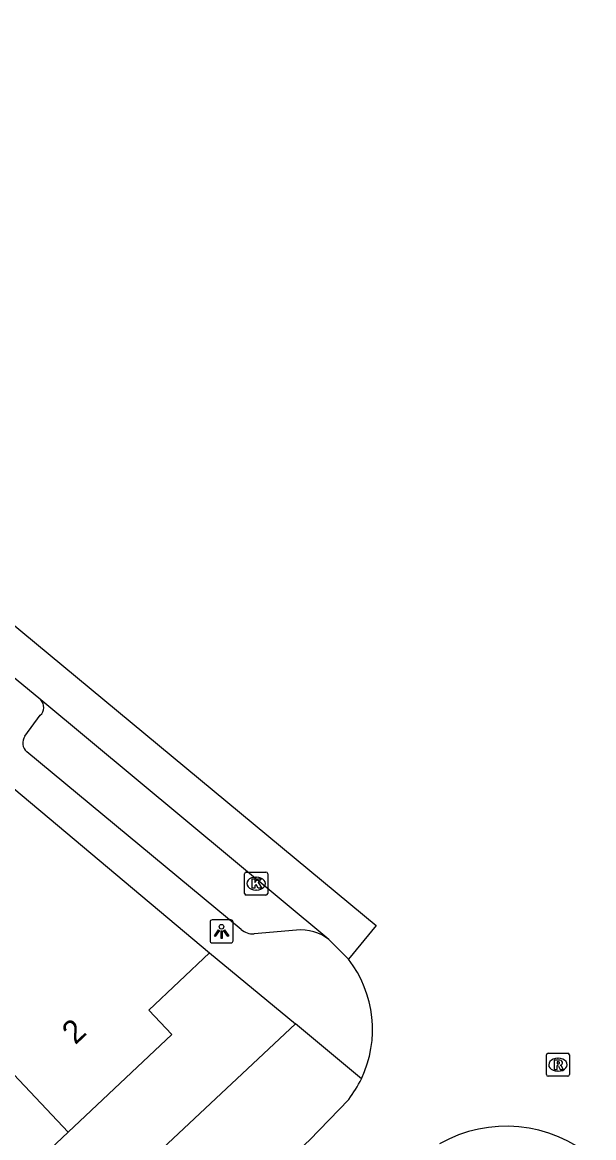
# Model space of a CAD drawing. Extents: x 161882 to 162509, y 381687 to 382379.
# Drawn here: x 162423.32 to 162448.08, y 381877.64 to 381925.97 of the extents above; entities that cross this region are included whole.
import ezdxf

# ---------------------------------------------------------------- set-up
doc = ezdxf.new("R2010")
doc.units = 0
for name, color, linetype in [('IMGEO_Kolk', 7, 'Continuous'), ('IMGEO_Lichtpunt', 7, 'Continuous'), ('IMGEO_Muur', 7, 'Continuous'), ('IMGEO_Pand', 7, 'Continuous'), ('IMGEO_Pand_nummerreeks', 7, 'Continuous'), ('IMGEO_Rijbaan_lokaal_gesloten', 7, 'Continuous'), ('IMGEO_Rijbaan_lokaal_open', 7, 'Continuous'), ('IMGEO_Rioolput', 7, 'Continuous'), ('IMGEO_Voetpad_open', 7, 'Continuous')]:
    doc.layers.add(name, color=color, linetype=linetype)

msp = doc.modelspace()

# ---------------------------------------------------------------- linework, layer by layer
at = {"layer": 'IMGEO_Kolk'}
for p, q in [((162432.952, 381888.222), (162432.952, 381889.074)), ((162433.027, 381889.148), (162433.879, 381889.148)), ((162433.44, 381888.928), (162433.465, 381888.928)), ((162433.953, 381889.074), (162433.953, 381888.222)), ((162433.463, 381888.368), (162433.438, 381888.368)), ((162433.879, 381888.148), (162433.027, 381888.148))]:
    msp.add_line(p, q, dxfattribs=at)
for points in [[(162432.952, 381888.222), (162432.952, 381889.074)], [(162433.027, 381889.148), (162433.879, 381889.148)], [(162433.273, 381888.848), (162433.396, 381888.848), (162433.396, 381888.697), (162433.526, 381888.848), (162433.69, 381888.848), (162433.544, 381888.697), (162433.697, 381888.448), (162433.545, 381888.448), (162433.46, 381888.612), (162433.396, 381888.545), (162433.396, 381888.448), (162433.273, 381888.448), (162433.273, 381888.848)], [(162433.953, 381889.074), (162433.953, 381888.222)], [(162433.879, 381888.148), (162433.027, 381888.148)]]:
    msp.add_lwpolyline(points, dxfattribs=at)
for centre, start, end in [((162433.029, 381889.072), 91.552, 178.448), ((162433.029, 381889.072), 91.552, 178.448), ((162433.877, 381889.072), 1.552, 88.448), ((162433.877, 381889.072), 1.552, 88.448), ((162433.029, 381888.224), 181.552, 268.448), ((162433.029, 381888.224), 181.552, 268.448), ((162433.877, 381888.224), 271.552, 358.448), ((162433.877, 381888.224), 271.552, 358.448)]:
    msp.add_arc(centre, 0.0765, start, end, dxfattribs=at)
for centre, major_axis, ratio, start_param, end_param in [((162433.439, 381888.648), (-0.387, 0.002), 0.722429, 4.712389, 7.853982), ((162433.464, 381888.648), (-0.39, 0.002), 0.717154, 1.570796, 4.712389)]:
    msp.add_ellipse(centre, major_axis=major_axis, ratio=ratio, start_param=start_param, end_param=end_param, dxfattribs=at)
at = {"layer": 'IMGEO_Lichtpunt'}
for p, q in [((162431.454, 381886.981), (162431.454, 381886.174)), ((162431.454, 381886.981), (162431.454, 381886.174)), ((162432.356, 381887.076), (162431.548, 381887.076)), ((162432.356, 381887.076), (162431.548, 381887.076)), ((162432.45, 381886.174), (162432.45, 381886.981)), ((162432.45, 381886.174), (162432.45, 381886.981)), ((162431.548, 381886.08), (162432.356, 381886.08)), ((162431.548, 381886.08), (162432.356, 381886.08))]:
    msp.add_line(p, q, dxfattribs=at)
for points in [[(162431.828, 381886.645), (162431.867, 381886.617), (162431.679, 381886.355), (162431.641, 381886.382), (162431.828, 381886.645)], [(162431.93, 381886.597), (162431.977, 381886.597), (162431.977, 381886.275), (162431.93, 381886.275), (162431.93, 381886.597)], [(162432.04, 381886.617), (162432.078, 381886.644), (162432.265, 381886.382), (162432.226, 381886.354), (162432.04, 381886.617)]]:
    msp.add_lwpolyline(points, dxfattribs=at)
msp.add_circle((162431.953, 381886.779), 0.0994, dxfattribs=at)
for centre, start, end in [((162431.548, 381886.981), 90, 180), ((162431.548, 381886.981), 90, 180), ((162432.356, 381886.981), 0, 90), ((162432.356, 381886.981), 0, 90), ((162431.548, 381886.174), 180, 270), ((162431.548, 381886.174), 180, 270), ((162432.356, 381886.174), 270, 0), ((162432.356, 381886.174), 270, 360)]:
    msp.add_arc(centre, 0.0946, start, end, dxfattribs=at)
at = {"layer": 'IMGEO_Muur'}
msp.add_lwpolyline([(162431.438, 381885.649), (162435.163, 381882.568)], dxfattribs=at)
at = {"layer": 'IMGEO_Pand'}
for points in [[(162421.496, 381893.985), (162431.438, 381885.649)], [(162425.301, 381877.878), (162429.795, 381882.11), (162428.801, 381883.166), (162431.438, 381885.649)], [(162425.301, 381877.878), (162418.691, 381884.887)], [(162420.917, 381873.749), (162425.301, 381877.878)]]:
    msp.add_lwpolyline(points, dxfattribs=at)
at = {"layer": 'IMGEO_Rijbaan_lokaal_gesloten'}
for points in [[(162391.437, 381925.971), (162438.65, 381886.825), (162437.45, 381885.369)], [(162424.125, 381896.606), (162424.033, 381896.682), (162415.953, 381903.333), (162415.872, 381903.4)], [(162436.606, 381886.219), (162424.125, 381896.606)], [(162437.45, 381885.369), (162436.606, 381886.219)]]:
    msp.add_lwpolyline(points, dxfattribs=at)
at = {"layer": 'IMGEO_Rijbaan_lokaal_open'}
for points in [[(162435.163, 381882.568), (162392.054, 381842.176)], [(162438.012, 381880.192), (162435.163, 381882.568)], [(162437.462, 381879.298), (162435.764, 381877.534), (162434.327, 381876.199)]]:
    msp.add_lwpolyline(points, dxfattribs=at)
for centre, radius, start, end in [((162433.547, 381882.326), 4.949, 334.4528, 37.9384), ((162433.604, 381882.287), 4.88, 322.2262, 334.5731), ((162444.29, 381872.309), 5.826, 49.4548, 119.7496)]:
    msp.add_arc(centre, radius, start, end, dxfattribs=at)
at = {"layer": 'IMGEO_Rioolput'}
for p, q in [((162446.028, 381880.373), (162446.028, 381881.225)), ((162446.103, 381881.299), (162446.955, 381881.299)), ((162446.516, 381881.079), (162446.541, 381881.079)), ((162447.029, 381881.225), (162447.029, 381880.373)), ((162446.955, 381880.299), (162446.103, 381880.299)), ((162446.539, 381880.519), (162446.514, 381880.519))]:
    msp.add_line(p, q, dxfattribs=at)
for points in [[(162446.028, 381880.373), (162446.028, 381881.225)], [(162446.103, 381881.299), (162446.955, 381881.299)], [(162447.029, 381881.225), (162447.029, 381880.373)], [(162446.617, 381880.997), (162446.365, 381880.999), (162446.365, 381880.599)], [(162446.365, 381880.599), (162446.489, 381880.599), (162446.489, 381880.761), (162446.5, 381880.761)], [(162446.543, 381880.918), (162446.489, 381880.918), (162446.489, 381880.837)], [(162446.489, 381880.837), (162446.541, 381880.837)], [(162446.547, 381880.732), (162446.618, 381880.599), (162446.758, 381880.599), (162446.693, 381880.725)], [(162446.955, 381880.299), (162446.103, 381880.299)]]:
    msp.add_lwpolyline(points, dxfattribs=at)
for centre, radius, start, end in [((162446.105, 381881.223), 0.0765, 91.552, 178.448), ((162446.105, 381881.223), 0.0765, 91.552, 178.448), ((162446.953, 381881.223), 0.0765, 1.552, 88.448), ((162446.953, 381881.223), 0.0765, 1.552, 88.448), ((162446.499, 381880.708), 0.0533, 26.0293, 88.6989), ((162446.525, 381881.026), 0.19, 274.7715, 282.9687), ((162446.549, 381880.822), 0.0964, 77.0061, 93.1865), ((162446.563, 381880.879), 0.0378, 276.6634, 79.6772), ((162446.616, 381880.887), 0.109, 350.3612, 89.416), ((162446.614, 381880.887), 0.112, 277.5842, 350.9817), ((162446.598, 381880.672), 0.108, 29.5134, 73.7905), ((162446.105, 381880.375), 0.0765, 181.552, 268.448), ((162446.105, 381880.375), 0.0765, 181.552, 268.448), ((162446.953, 381880.375), 0.0765, 271.552, 358.448), ((162446.953, 381880.375), 0.0765, 271.552, 358.448)]:
    msp.add_arc(centre, radius, start, end, dxfattribs=at)
for centre, major_axis, ratio, start_param, end_param in [((162446.515, 381880.799), (-0.387, 0.002), 0.722429, 4.712389, 7.853982), ((162446.54, 381880.799), (-0.39, 0.002), 0.717154, 1.570796, 4.712389)]:
    msp.add_ellipse(centre, major_axis=major_axis, ratio=ratio, start_param=start_param, end_param=end_param, dxfattribs=at)
at = {"layer": 'IMGEO_Voetpad_open'}
for points in [[(162423.434, 381895.036), (162424.099, 381895.941)], [(162432.805, 381886.66), (162423.52, 381894.358)], [(162435.205, 381886.629), (162433.365, 381886.474)], [(162431.438, 381885.649), (162435.163, 381882.568)]]:
    msp.add_lwpolyline(points, dxfattribs=at)
for centre, radius, start, end in [((162423.78, 381896.286), 0.47, 312.6792, 42.8428), ((162423.835, 381894.742), 0.497, 143.8056, 230.6524), ((162433.304, 381887.226), 0.754, 228.6054, 274.6475), ((162435.409, 381884.728), 1.912, 51.2487, 96.1272)]:
    msp.add_arc(centre, radius, start, end, dxfattribs=at)

# ---------------------------------------------------------------- texts
at = {"layer": 'IMGEO_Pand_nummerreeks'}
msp.add_text('2', height=1, rotation=43.2813, dxfattribs=at).set_placement((162425.619, 381881.638))

doc.saveas('drawing.dxf')
